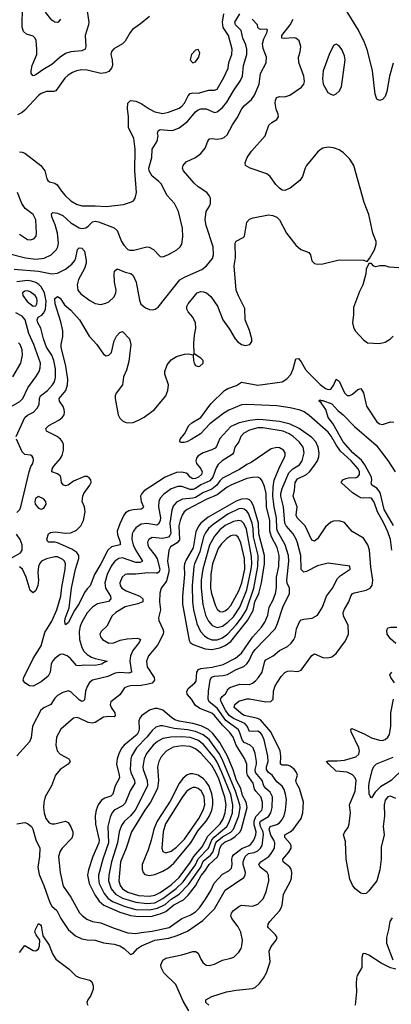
# Model space of a CAD drawing. Header units: inches. Extents: x 1649636 to 1815363, y 506543 to 641975.
# Tile 322 of 656: x 1692412 to 1695156, y 629338 to 636607. Entities that reach past the tile are written whole.
import ezdxf

# ---------------------------------------------------------------- set-up
doc = ezdxf.new("R2010")
doc.units = ezdxf.units.IN
doc.header["$MEASUREMENT"] = 0
doc.layers.add('B6692', color=7, linetype='Continuous')
doc.layers.add('B6693', color=7, linetype='Continuous')

msp = doc.modelspace()

# ---------------------------------------------------------------- linework, layer by layer
at = {"layer": 'B6692', "color": 5}
for points, elevation in [([(1692700.8, 630000), (1692716.1, 629970), (1692770.1, 629890.1), (1692822.7, 629842.7), (1692870, 629820.7), (1692910, 629813.2), (1692970, 629810.2), (1693031.7, 629791.7), (1693110, 629781), (1693150.4, 629770), (1693182.4, 629750), (1693230, 629704.9), (1693250, 629713), (1693282.4, 629750), (1693311.6, 629770), (1693409.7, 629810), (1693514, 629826), (1693574.6, 629845.4), (1693650, 629877.9), (1693763.3, 629956.7), (1693807.5, 630000)], 560), ([(1692866, 630000), (1692872.6, 629992.6), (1692907, 629967), (1692950.1, 629950.1), (1693010, 629939.7), (1693101.8, 629901.8), (1693210, 629866.3), (1693270, 629861.2), (1693310, 629867.3), (1693390, 629877.2), (1693514.5, 629905.5), (1693609.1, 629970), (1693670, 629995), (1693677.8, 630000)], 580), ([(1693208.2, 630000), (1693230, 629993.3), (1693290, 629985.5), (1693390, 629989.5), (1693429, 630000)], 620), ([(1693659.8, 629290), (1693619.9, 629359.9), (1693564.1, 629484.1), (1693476.5, 629570), (1693456.1, 629610), (1693453.5, 629630), (1693470, 629664.4), (1693490, 629678.3), (1693610, 629702.2), (1693690, 629727.6), (1693710, 629727), (1693730, 629716.3), (1693748.9, 629670), (1693765.1, 629645.1), (1693790, 629626.5), (1693810, 629623.6), (1693850, 629633.1), (1693910, 629664), (1693970, 629677), (1693993.4, 629686.6), (1694030, 629723), (1694046.6, 629750), (1694053.3, 629770), (1694056.1, 629810), (1694045.6, 629870), (1694024.5, 629910), (1693978.2, 629970), (1693971.6, 629990), (1693973.5, 630000)], 540), ([(1693809.6, 629330), (1693785.6, 629350), (1693786.6, 629370), (1693830, 629395.8), (1693939, 629430), (1694010, 629442.4), (1694130, 629453.6), (1694150, 629461.3), (1694182.3, 629490), (1694212.1, 629530), (1694234.8, 629570), (1694262, 629650), (1694253.5, 629730), (1694270, 629765.5), (1694307, 629810), (1694312.3, 629830), (1694300.7, 629850), (1694250, 629902.9), (1694245.4, 629910), (1694246.9, 629930), (1694259.7, 629950), (1694305.1, 630000)], 520), ([(1692410, 629721), (1692450, 629770.8), (1692510, 629734.4), (1692530, 629732.7), (1692550, 629748), (1692556.9, 629770), (1692559.5, 629810), (1692532.3, 629850), (1692524.2, 629870), (1692528, 629890), (1692550, 629934.8), (1692564.5, 629924.5), (1692570, 629918), (1692582, 629842), (1692630, 629773.7), (1692653, 629710), (1692677.7, 629670), (1692776.9, 629596.9), (1692826.6, 629546.6), (1692850, 629536), (1692930, 629516.4), (1692944.2, 629504.2), (1692955.1, 629475.1), (1692955.2, 629450), (1692937.5, 629402.5), (1692915.5, 629370), (1692908, 629350), (1692910, 629342), (1692914.8, 629330)], 540), ([(1695163.5, 629976.5), (1695144.8, 629950), (1695136.4, 629890), (1695120.5, 629830), (1695121.4, 629790), (1695166.4, 629666.4)], 520), ([(1695190, 629597.2), (1695150, 629606), (1695081.5, 629641.5), (1694990, 629700.9), (1694968.8, 629711.2), (1694950, 629713.3), (1694946.7, 629710), (1694938, 629682), (1694937.6, 629610), (1694904.2, 629550), (1694898.8, 629530), (1694895.8, 629490), (1694900.2, 629430), (1694890.4, 629330)], 520)]:
    msp.add_lwpolyline(points, dxfattribs=dict(at, elevation=elevation))
at = {"layer": 'B6693', "color": 5}
for points, elevation in [([(1692910.2, 636670.2), (1692922.4, 636590), (1692920.4, 636570), (1692894.6, 636490), (1692899.2, 636410), (1692895.2, 636390), (1692870, 636376.5), (1692789.4, 636370.6), (1692750, 636357.2), (1692710, 636329.8), (1692650, 636276.5), (1692582.6, 636237.4), (1692530, 636200.4), (1692510, 636193.3), (1692496.9, 636210), (1692496.5, 636230), (1692504.5, 636270), (1692537.6, 636350), (1692539.1, 636390), (1692532.5, 636452.5), (1692525.4, 636470), (1692510, 636484.4), (1692460.9, 636500.9), (1692440.7, 636520.7), (1692430.8, 636550.8), (1692432.5, 636710)], 560), ([(1692330, 634880.2), (1692455.5, 634850), (1692530, 634839.6), (1692593.1, 634846.9), (1692645.1, 634870), (1692684.2, 634910), (1692693.5, 634930), (1692699.2, 634960.8), (1692691.2, 635031.2), (1692672.9, 635092.9), (1692648.6, 635151.4), (1692645.6, 635174.4), (1692657.5, 635182.5), (1692690, 635178.6), (1692730, 635161.9), (1692790, 635107.1), (1692850, 635069.5), (1692870, 635065.1), (1692899.6, 635070), (1692918.1, 635081.9), (1692950, 635114.5), (1692970, 635118.7), (1692993.8, 635113.8), (1693110, 635070.3), (1693130.9, 635050.9), (1693164.2, 634970), (1693181.7, 634941.7), (1693210, 634911.3), (1693225.4, 634905.4), (1693254.9, 634905.1), (1693350, 634930.3), (1693367.8, 634927.8), (1693400.5, 634910), (1693450, 634858.8), (1693470, 634857.3), (1693510, 634872.7), (1693571.1, 634908.9), (1693596, 634930), (1693609.6, 634950.4), (1693616.9, 635003.1), (1693613.1, 635066.9), (1693584.7, 635190), (1693555.1, 635250), (1693499.8, 635310), (1693455.4, 635395.4), (1693436.1, 635416.1), (1693390, 635451.6), (1693367, 635490), (1693366.1, 635510), (1693388.6, 635590), (1693389.1, 635650), (1693427.9, 635710), (1693434.6, 635750), (1693429.8, 635770), (1693433.6, 635786.4), (1693450, 635796.9), (1693530, 635789.4), (1693548, 635792), (1693590.5, 635809.5), (1693650, 635855.8), (1693710, 635926.9), (1693730, 635941.1), (1693750, 635948.4), (1693790, 635949.2), (1693850, 635922), (1693870, 635925.6), (1693910, 635959.7), (1693942.2, 635997.8), (1693990, 636082.2), (1694042.9, 636157.1), (1694056.7, 636190), (1694065.6, 636270), (1694089.3, 636350), (1694088.7, 636390), (1694081.5, 636421.5), (1694058.5, 636470), (1694047.1, 636527.1), (1694005.9, 636570), (1694000.4, 636590), (1694037.6, 636650)], 560), ([(1692370, 634764.9), (1692550, 634751.6), (1692650, 634731.2), (1692690, 634735), (1692750, 634765.3), (1692797.5, 634802.5), (1692818.5, 634830), (1692827.4, 634850), (1692837.6, 634910), (1692850, 634922.4), (1692870, 634920.4), (1692890, 634898.8), (1692903.2, 634830), (1692902.4, 634810), (1692890.7, 634770), (1692845.1, 634690), (1692836, 634650), (1692841.8, 634610), (1692863.1, 634583.1), (1692930, 634533.4), (1692970, 634512), (1693010, 634505.3), (1693046.7, 634513.3), (1693070, 634524.4), (1693110, 634561.3), (1693122.7, 634590), (1693123.9, 634610), (1693110.6, 634670), (1693109, 634731), (1693111.5, 634750), (1693131.8, 634768.2), (1693190, 634741.8), (1693232.7, 634732.7), (1693250, 634719.5), (1693271.1, 634670), (1693296.5, 634536.5), (1693307.4, 634507.4), (1693339.6, 634479.6), (1693370, 634467.2), (1693390, 634465.7), (1693411, 634469), (1693435.2, 634484.8), (1693594.7, 634685.3), (1693630, 634707.3), (1693757.4, 634762.6), (1693792.4, 634790), (1693836.2, 634843.8), (1693843.1, 634870), (1693841.6, 634930), (1693788.3, 635088.3), (1693782.6, 635130), (1693788.4, 635190), (1693814, 635230), (1693821.6, 635250), (1693819.7, 635290), (1693811.2, 635310), (1693793.3, 635330), (1693730, 635372.8), (1693699.5, 635399.5), (1693621.3, 635490), (1693615.1, 635510), (1693619.6, 635530), (1693641.6, 635558.4), (1693709.5, 635590), (1693750, 635618.4), (1693781.8, 635658.2), (1693802.3, 635710), (1693813.5, 635726.5), (1693829.8, 635730.2), (1693870, 635726.1), (1693902.7, 635730), (1693922.4, 635737.6), (1693943.9, 635756.1), (1693982.2, 635830), (1694018.2, 635881.8), (1694052.5, 635950), (1694068.8, 635971.2), (1694122.6, 636017.4), (1694144.7, 636050), (1694180.8, 636130), (1694189.9, 636210.1), (1694231.8, 636288.2), (1694233.8, 636330), (1694210, 636393.3), (1694204.5, 636430), (1694214.4, 636465.6), (1694236.8, 636510), (1694242, 636530), (1694236.6, 636536.6), (1694190, 636533.8), (1694179.4, 636539.4), (1694169.3, 636549.3), (1694167.1, 636570), (1694128.4, 636610)], 540), ([(1693370, 636631.3), (1693304.5, 636575.5), (1693244.3, 636535.7), (1693226.4, 636513.6), (1693190, 636449.6), (1693170, 636429.6), (1693108, 636392), (1693090, 636372.3), (1693085.7, 636350), (1693095.6, 636310), (1693096.5, 636270), (1693090.2, 636249.8), (1693070, 636225.4), (1693045.2, 636214.8), (1693010, 636210.6), (1692910, 636233.6), (1692870, 636237), (1692830.1, 636229.9), (1692801.6, 636218.4), (1692770, 636197.7), (1692745.7, 636174.3), (1692678.1, 636081.9), (1692663.2, 636076.8), (1692610, 636077.2), (1692570, 636062.5), (1692550, 636047.4), (1692450, 635938.5), (1692430, 635922.2), (1692394.3, 635905.7)], 580), ([(1692410, 635630.4), (1692430, 635628.9), (1692450, 635620.9), (1692567.2, 635530), (1692597.3, 635490), (1692611.8, 635431.8), (1692620.5, 635420.5), (1692630.8, 635410), (1692670, 635399), (1692688.3, 635388.3), (1692720, 635340), (1692746.3, 635310), (1692789.1, 635269.1), (1692830, 635245.2), (1692870, 635233.7), (1692970, 635233.6), (1693050, 635226.9), (1693177.5, 635242.5), (1693238.4, 635261.6), (1693251.6, 635270), (1693265.1, 635290), (1693274.2, 635330), (1693261.4, 635490), (1693265.6, 635650), (1693254.1, 635730), (1693215, 635810), (1693216.2, 635890), (1693207.4, 635952.6), (1693210, 635991), (1693229.7, 636010.3), (1693270, 636006), (1693310, 635987.9), (1693367.9, 635947.9), (1693410, 635926), (1693470, 635914), (1693510, 635923.2), (1693590, 635954), (1693610, 635967.7), (1693628.3, 635991.7), (1693654.8, 636045.2), (1693670, 636063), (1693690, 636067.3), (1693730, 636064.8), (1693807.8, 636087.8), (1693850, 636086.7), (1693870, 636093.6), (1693920.1, 636179.9), (1693951.6, 636248.4), (1693956.9, 636290), (1693978.1, 636350), (1693980.4, 636390), (1693954.9, 636490), (1693914.2, 636550), (1693909.9, 636590), (1693919.5, 636650)], 580), ([(1692712.2, 636610), (1692696.3, 636590), (1692690, 636586), (1692670, 636589.6), (1692650, 636604.7), (1692603, 636663)], 540), ([(1694305.1, 630000), (1694330, 630027.4), (1694343.1, 630050), (1694349.8, 630070), (1694360.7, 630150), (1694412.9, 630247.1), (1694419.8, 630270), (1694421.5, 630310), (1694415.8, 630335.8), (1694407.1, 630350), (1694356.4, 630390), (1694356.1, 630410), (1694400.2, 630459.8), (1694417, 630490), (1694416.2, 630510), (1694406.9, 630526.9), (1694369.9, 630570), (1694369.8, 630590), (1694410, 630610.1), (1694432.6, 630627.4), (1694491.2, 630710), (1694501.9, 630750), (1694507.1, 630830), (1694478.7, 630930), (1694455.5, 630970), (1694450.7, 630989.3), (1694462.2, 631030), (1694457.2, 631050), (1694442.3, 631070), (1694410, 631095.9), (1694390, 631101.9), (1694350, 631101.9), (1694337.2, 631110), (1694340.6, 631170), (1694336, 631210), (1694265.3, 631350), (1694190, 631438.4), (1694170, 631448.4), (1694070.6, 631470.6), (1694057.8, 631477.8), (1693996.2, 631530), (1693999.8, 631550), (1694030, 631576.8), (1694090, 631591.9), (1694110, 631593.3), (1694228.7, 631571.3), (1694267.3, 631572.7), (1694282.7, 631590), (1694285.1, 631650), (1694299.2, 631690), (1694342, 631758), (1694370, 631787.8), (1694390, 631797.2), (1694410, 631800.2), (1694465.7, 631794.3), (1694490, 631803.7), (1694570, 631913.4), (1694590, 631924.2), (1694650, 631898.3), (1694684.2, 631895.8), (1694715.8, 631904.2), (1694750, 631927), (1694818.2, 632021.8), (1694839.8, 632070), (1694836.5, 632136.5), (1694804.1, 632204.1), (1694801.5, 632230), (1694810, 632256), (1694843.5, 632310), (1694856.2, 632350), (1694870.4, 632369.5), (1694883.7, 632376.3), (1694970, 632395.9), (1694999.7, 632410), (1695015.1, 632430), (1695020.6, 632470), (1695004.6, 632564.6), (1694994.5, 632690), (1694983.4, 632730), (1694950, 632778.3), (1694867.9, 632827.9), (1694810, 632893.7), (1694770, 632907.1), (1694730, 632904.7), (1694710, 632897.2), (1694670, 632862.6), (1694610, 632774.7), (1694590, 632756.9), (1694570, 632765.1), (1694520.5, 632870), (1694460.2, 632930), (1694453.2, 632950), (1694460.7, 633010), (1694431.2, 633090), (1694442.2, 633130), (1694446.4, 633190), (1694463.7, 633216.3), (1694529.1, 633250), (1694551.3, 633268.7), (1694585.2, 633310), (1694610.4, 633350), (1694619.9, 633380.1), (1694622.8, 633410), (1694617, 633450), (1694599.9, 633490), (1694570, 633521.3), (1694474.5, 633590), (1694410, 633619.9), (1694330, 633639.5), (1694210, 633653.2), (1694170, 633654.4), (1694112.1, 633647.9), (1694033.2, 633630), (1693970, 633602.6), (1693890, 633516.1), (1693865.1, 633454.9), (1693855.9, 633444.1), (1693830, 633430.4), (1693765.5, 633410), (1693730, 633386.6), (1693717.8, 633370), (1693713.1, 633350), (1693717.1, 633330), (1693748.7, 633290), (1693758.4, 633270), (1693754.6, 633250), (1693733, 633230), (1693710, 633220.1), (1693690, 633218.3), (1693670, 633228.3), (1693652.5, 633252.5), (1693640.1, 633260.1), (1693610, 633265.4), (1693570, 633263.9), (1693485.9, 633230), (1693330, 633129.8), (1693312.8, 633110), (1693304.2, 633090), (1693309.6, 633049.6), (1693325.5, 633010), (1693320.3, 632999.7), (1693307.6, 632992.4), (1693250, 632988.9), (1693218.4, 632981.6), (1693193.7, 632966.3), (1693179.8, 632950), (1693150, 632886), (1693131.6, 632830), (1693133.4, 632806.6), (1693153.5, 632750), (1693152.7, 632730), (1693090, 632716.1), (1693062.4, 632690), (1693011, 632589), (1692963.3, 632510), (1692933, 632427), (1692910, 632406), (1692890, 632378.8), (1692850, 632295.8), (1692815.6, 632244.4), (1692770, 632155.1), (1692750, 632138), (1692744.5, 632164.5), (1692747.2, 632187.2), (1692776.2, 632263.8), (1692794.2, 632410), (1692823.5, 632550), (1692849.5, 632630), (1692848.4, 632650), (1692832.8, 632672.8), (1692797.1, 632697.1), (1692690, 632745.3), (1692670, 632749.9), (1692624, 632750), (1692616.6, 632756.6), (1692612.1, 632772.1), (1692624.5, 632810), (1692638.3, 632821.7), (1692673, 632827), (1692750, 632815.1), (1692790, 632817.5), (1692830, 632837.1), (1692864.2, 632870), (1692883.2, 632910), (1692894.2, 632974.2), (1692890.8, 633010), (1692873.3, 633050), (1692877.6, 633090), (1692885.1, 633110), (1692929.8, 633170), (1692938.4, 633190), (1692936.2, 633210), (1692924.4, 633224.4), (1692910, 633233.9), (1692890, 633234.9), (1692810, 633201.1), (1692770, 633169.7), (1692750, 633164.7), (1692732.9, 633172.9), (1692721.6, 633190), (1692716.3, 633230), (1692710, 633239.5), (1692690, 633254.3), (1692649.5, 633270), (1692651.5, 633290), (1692663.5, 633310), (1692710, 633365.3), (1692724.7, 633390), (1692734.9, 633430), (1692734, 633470), (1692728.4, 633490), (1692714.2, 633510), (1692687.6, 633530), (1692608.5, 633568.5), (1692604.8, 633590), (1692627.1, 633610), (1692701, 633650), (1692726, 633670), (1692740.4, 633690), (1692743.5, 633710), (1692739.8, 633730), (1692732.7, 633750), (1692704.7, 633790), (1692702.7, 633810), (1692752.4, 633870), (1692764.9, 633910), (1692768, 633950), (1692752.5, 634050), (1692718, 634190), (1692717.9, 634210), (1692731.2, 634268.8), (1692729.9, 634310.1), (1692716.6, 634376.6), (1692673.5, 634510), (1692672.3, 634547.8), (1692690, 634564.2), (1692710, 634550.3), (1692743, 634503), (1692790, 634462.2), (1692852.2, 634390), (1692923.9, 634270), (1692982, 634210), (1693030, 634136.5), (1693050, 634126.5), (1693069.8, 634130.2), (1693088.5, 634150), (1693110, 634234.9), (1693127.8, 634270), (1693150, 634297.6), (1693170, 634306), (1693221.7, 634250), (1693232.7, 634210), (1693216.6, 634083.4), (1693199.7, 634020.3), (1693178, 633970), (1693170.3, 633910), (1693124.2, 633850), (1693116.5, 633830), (1693116.5, 633810), (1693138.5, 633690), (1693150, 633664.4), (1693170, 633644.9), (1693190, 633635.3), (1693210, 633630.3), (1693250, 633633.4), (1693290, 633649.2), (1693330, 633673.6), (1693407.3, 633730), (1693490.5, 633829.5), (1693506.2, 633870), (1693509.8, 633910), (1693483.5, 633990), (1693483.5, 634010), (1693500.5, 634059.5), (1693530, 634096.5), (1693570, 634120.3), (1693630, 634138.7), (1693660.7, 634140.7), (1693690, 634132), (1693698, 634138), (1693692, 634128), (1693695.5, 634090), (1693699.3, 634070), (1693710, 634054), (1693730, 634047.2), (1693742, 634050), (1693767, 634070), (1693767, 634090), (1693750, 634107), (1693700.2, 634140.2), (1693697.5, 634217.5), (1693701.7, 634278.3), (1693711.5, 634330), (1693710.8, 634370), (1693690.9, 634410), (1693656.8, 634450), (1693646.2, 634470), (1693646, 634490), (1693656.4, 634510), (1693723.5, 634590), (1693750, 634600.2), (1693770, 634598.6), (1693790.4, 634590), (1693822.2, 634562.2), (1693872.6, 634492.6), (1693911.5, 634390), (1693962.4, 634322.4), (1694002.6, 634250), (1694020.3, 634230), (1694050, 634208.3), (1694077.8, 634202.2), (1694110.6, 634209.4), (1694125.7, 634230), (1694126.6, 634250), (1694110, 634312.3), (1694077.8, 634390), (1694074.8, 634474.8), (1694027.1, 634567.1), (1694011.6, 634610), (1693995.4, 634790), (1694006.4, 634850), (1694002.6, 634957.4), (1694010, 634972.4), (1694061.1, 634998.9), (1694070.9, 635009.1), (1694088.1, 635111.9), (1694110, 635134.8), (1694134.8, 635145.2), (1694250, 635166), (1694282, 635162), (1694310, 635148), (1694330.2, 635130.2), (1694382.6, 635030), (1694450, 634941.6), (1694487.7, 634910), (1694547.2, 634887.2), (1694558.4, 634870), (1694570, 634827.3), (1694587.9, 634807.9), (1694610, 634802.4), (1694650, 634804.4), (1694770, 634833), (1694951, 634831), (1694978, 634822), (1694996.4, 634843.6), (1695032.9, 634907.1), (1695045.2, 634950), (1695045.2, 634970), (1695020.9, 635030), (1694989.7, 635170), (1694956.8, 635256.8), (1694878.3, 635530), (1694850, 635578), (1694804.1, 635624.1), (1694770, 635647.2), (1694730, 635660.2), (1694690, 635665.7), (1694650, 635658), (1694630, 635646.4), (1694610, 635629.7), (1694530.3, 635530), (1694519.6, 635510), (1694501.1, 635450), (1694481, 635419), (1694410, 635363.6), (1694370, 635347), (1694350, 635349.4), (1694330, 635362.7), (1694304.5, 635390), (1694261.6, 635450), (1694238, 635470), (1694114.5, 635510), (1694079.6, 635530), (1694076.3, 635550), (1694092.4, 635590), (1694124.4, 635635.6), (1694225.4, 635750), (1694252.3, 635827.7), (1694273.2, 635846.8), (1694310.8, 635869.2), (1694318.5, 635881.5), (1694322.4, 635890), (1694319.7, 635910), (1694306.8, 635946.8), (1694299, 635990), (1694300.3, 636010), (1694308.5, 636031.5), (1694330, 636039.7), (1694370, 636037.5), (1694407.6, 636050), (1694492.3, 636110), (1694509.6, 636130), (1694516.2, 636150), (1694509.7, 636190), (1694472.1, 636292.1), (1694471.4, 636330), (1694484, 636370), (1694489, 636410), (1694475.3, 636450), (1694451.2, 636470), (1694433.3, 636473.3), (1694367.3, 636467.3), (1694347.6, 636470), (1694347.6, 636490), (1694409.4, 636570), (1694430.9, 636610)], 520), ([(1695170, 636286.3), (1695141.7, 636190), (1695123.6, 636076.4), (1695110, 636041.2), (1695090, 636017.2), (1695070, 636009.3), (1695050, 636021.2), (1695037.8, 636057.8), (1695016.7, 636230), (1694980.1, 636380.1), (1694959, 636439), (1694912.9, 636530), (1694830, 636666)], 480), ([(1692410, 635022.6), (1692470, 634983.2), (1692490, 634981.2), (1692516.9, 634990), (1692532.1, 635007.9), (1692536.8, 635030), (1692529.8, 635130), (1692510, 635168.3), (1692452.5, 635212.5), (1692427, 635250), (1692394.4, 635330)], 580), ([(1695248.4, 634771.6), (1695139.5, 634779.5), (1695110, 634789.2), (1695071.1, 634788.9), (1695042, 634782), (1695027.3, 634787.3), (1695010, 634806), (1694990, 634806), (1694970, 634766), (1694967.3, 634730), (1694945.5, 634650), (1694920.7, 634599.3), (1694877.1, 634482.9), (1694877.2, 634430), (1694870.2, 634370), (1694876, 634336), (1694890, 634308.8), (1694950, 634243.1), (1694981.4, 634221.4), (1695070, 634216.9), (1695110, 634226), (1695149.7, 634250), (1695169.9, 634270.1)], 520), ([(1692385, 633530), (1692449.9, 633670.1), (1692470, 633687.3), (1692513, 633710), (1692541.2, 633738.8), (1692554.5, 633765.5), (1692557.6, 633810), (1692566.5, 633830), (1692616.5, 633870), (1692653.6, 633910), (1692667.8, 633932.2), (1692675.6, 633964.4), (1692675.6, 634030), (1692664.5, 634090), (1692648.6, 634130), (1692609.9, 634190), (1692587.9, 634250), (1692568.5, 634330), (1692546.1, 634370), (1692540.4, 634390), (1692548.7, 634410), (1692574, 634426), (1692590, 634442.5), (1692601.1, 634470), (1692607.4, 634530), (1692594.3, 634590), (1692570, 634634.5), (1692553.1, 634653.1), (1692530, 634667.2), (1692497.6, 634677.6), (1692470, 634680.4), (1692390, 634671.3)], 540), ([(1692349.8, 633750), (1692412.8, 633787.2), (1692434.4, 633810), (1692471.3, 633890), (1692530.8, 633969.2), (1692554.9, 634010), (1692563.5, 634036.5), (1692565.7, 634070), (1692515.7, 634210), (1692477.9, 634290), (1692451.5, 634391.5), (1692430, 634419.1), (1692383.8, 634443.8)], 560), ([(1692360.7, 633970), (1692420.2, 634070), (1692432.2, 634130), (1692430.4, 634170), (1692414, 634210), (1692401.9, 634221.9)], 580), ([(1695161, 632690), (1695149.5, 632770), (1695130, 632826), (1695101.2, 632890), (1695053.8, 632973.8), (1695030, 633044.4), (1695020.4, 633060.4), (1695010, 633074.1), (1694997.7, 633077.7), (1694950, 633074.2), (1694930, 633077.5), (1694910, 633088.3), (1694870, 633114.4), (1694786.8, 633190), (1694798.2, 633210), (1694819.7, 633220.3), (1694850, 633226.3), (1694890, 633225), (1694910, 633233), (1694920.8, 633250), (1694920.4, 633270), (1694912.4, 633290), (1694860.4, 633350), (1694782.2, 633422.2), (1694750, 633467.2), (1694712.4, 633532.4), (1694690, 633560.5), (1694550, 633683.6), (1694511.9, 633711.9), (1694483.6, 633723.6), (1694410, 633742.4), (1694310, 633755.5), (1694090, 633766.8), (1694050, 633763.4), (1693956.9, 633723.1), (1693918.9, 633701.1), (1693816.5, 633623.5), (1693747.5, 633550), (1693684, 633510), (1693644.9, 633490), (1693625.3, 633485.3), (1693605.1, 633485.1), (1693594, 633490), (1693594, 633494), (1693596, 633510), (1693629.5, 633550.5), (1693662, 633610), (1693683.7, 633630), (1693750, 633670.4), (1693823.5, 633770), (1693923.7, 633870), (1693950, 633884.5), (1694012.7, 633907.3), (1694050, 633930.2), (1694170, 633909.7), (1694350, 633932.7), (1694385.3, 633954.7), (1694413.3, 633986.7), (1694432.2, 634030), (1694450, 634104), (1694470, 634104.6), (1694490, 634081.2), (1694523.5, 634023.5), (1694541.3, 634001.3), (1694630, 633914.7), (1694670, 633883.1), (1694690, 633875.7), (1694710, 633880.2), (1694732.2, 633910), (1694750, 633952.8), (1694770, 633937.6), (1694810, 633851.5), (1694830, 633832.2), (1694850, 633831.8), (1694870, 633842.2), (1694910, 633877.5), (1694930, 633884.6), (1694950, 633852.7), (1694973.7, 633753.7), (1695050, 633638.9), (1695070, 633622.4), (1695090, 633618.8), (1695150, 633636.8), (1695174.4, 633634.4)], 480), ([(1695172.7, 632872.7), (1695103.6, 632990), (1695075.1, 633115.1), (1695050, 633149.4), (1695011.3, 633171.3), (1695006.7, 633186.7), (1695011.8, 633208.2), (1695010.3, 633230), (1694960.9, 633320.9), (1694935, 633355), (1694871.2, 633410), (1694801.7, 633490), (1694724.7, 633624.7), (1694689.7, 633670), (1694671.5, 633730), (1694639.1, 633779.1), (1694622.7, 633790), (1694623.7, 633796.3), (1694630, 633801), (1694635.2, 633795.2), (1694650, 633795.5), (1694715.8, 633770), (1694760.6, 633720.6), (1694800.8, 633690), (1694883.2, 633603.2), (1695045.2, 633465.2), (1695130, 633353.2), (1695185.1, 633270)], 460), ([(1693973.5, 630000), (1693975.4, 630010), (1693990, 630031.1), (1694030, 630060.2), (1694050, 630069.2), (1694130, 630063), (1694170, 630077.2), (1694210, 630116.9), (1694232.3, 630167.7), (1694250.5, 630250), (1694248.5, 630290), (1694238.3, 630310), (1694187.7, 630350), (1694178.7, 630370), (1694192.9, 630390), (1694250.8, 630429.2), (1694270, 630450.9), (1694292.5, 630490), (1694295.4, 630530), (1694289.4, 630550), (1694266.6, 630586.6), (1694255, 630630), (1694262.4, 630650), (1694310, 630664.6), (1694330, 630676.3), (1694345.6, 630694.3), (1694364.6, 630730), (1694375.8, 630770), (1694379.8, 630820.2), (1694381.2, 630850), (1694376, 630890), (1694364.5, 630924.5), (1694349.2, 630949.2), (1694310, 630980.2), (1694276.7, 631030), (1694248.7, 631050), (1694233.8, 631070), (1694234.6, 631090), (1694247.6, 631130), (1694245.4, 631170), (1694218.4, 631290), (1694199.6, 631330), (1694190, 631341.5), (1694170, 631353.3), (1694110, 631351.2), (1694090.7, 631390.7), (1694074.9, 631410), (1693990, 631447.3), (1693957.7, 631470), (1693930.7, 631510), (1693899.7, 631570), (1693895.6, 631590), (1693906.9, 631610), (1693931.4, 631630), (1693952.4, 631667.6), (1693963.6, 631676.4), (1694038.6, 631701.4), (1694110, 631698), (1694132.2, 631707.8), (1694154, 631726), (1694175.7, 631750), (1694201.4, 631790), (1694222, 631870), (1694230, 631881.2), (1694284.2, 631910), (1694330, 631950.2), (1694390, 631979.7), (1694417.1, 632002.9), (1694437.1, 632030), (1694445.7, 632050), (1694455.6, 632110), (1694477.9, 632162.1), (1694490, 632175.3), (1694510, 632182), (1694572.7, 632187.3), (1694610, 632211.7), (1694648.1, 632270), (1694678.4, 632350), (1694722.7, 632410), (1694759.8, 632480.2), (1694778, 632502), (1694852, 632550), (1694850, 632572.3), (1694690, 632593.3), (1694610, 632575.8), (1694530, 632532.9), (1694510, 632528.2), (1694490, 632547.6), (1694486.9, 632650), (1694464, 632744), (1694452.8, 632772.8), (1694430.5, 632810), (1694379.4, 632870), (1694370, 632888.7), (1694360.8, 633010), (1694339.2, 633090), (1694339.9, 633110), (1694350, 633145.5), (1694399.5, 633260.5), (1694427.9, 633292.1), (1694478.5, 633321.5), (1694498, 633350), (1694512.5, 633410), (1694506.1, 633450), (1694474.5, 633490), (1694432.5, 633530), (1694402, 633550), (1694356.8, 633570), (1694206.3, 633593.7), (1694170, 633592.6), (1694110, 633576.6), (1694066.7, 633553.3), (1694046, 633530), (1694029.5, 633490.5), (1694000.8, 633450), (1693990.2, 633410), (1693982, 633398), (1693906.7, 633350), (1693877.5, 633322.5), (1693862.8, 633297.2), (1693837.6, 633230), (1693816.8, 633203.2), (1693750, 633172.8), (1693710, 633146.1), (1693690, 633138.5), (1693670, 633138.4), (1693610, 633159.6), (1693580.2, 633159.8), (1693530, 633142.8), (1693475.7, 633104.3), (1693450, 633074.2), (1693439.5, 633050), (1693437.4, 633010), (1693451.2, 632930), (1693450, 632909.6), (1693437.5, 632882.5), (1693423.7, 632876.3), (1693350, 632887.8), (1693310, 632882), (1693270, 632856.1), (1693251, 632830), (1693243, 632810), (1693239.8, 632770), (1693249.2, 632730), (1693269, 632689.1), (1693319.3, 632610), (1693301.7, 632598.3), (1693270, 632598.9), (1693170, 632633.7), (1693143.1, 632630), (1693115.3, 632610), (1693088.4, 632571.6), (1693058.5, 632510), (1693039.6, 632450), (1693046.2, 632410), (1693082.8, 632350), (1693085.6, 632330), (1693067.3, 632312.7), (1692986.9, 632293.1), (1692949.2, 632270.8), (1692910, 632228.6), (1692870, 632159.2), (1692858.2, 632130), (1692850.1, 632090), (1692852.3, 632030), (1692870, 631972.8), (1692885.9, 631945.9), (1692910, 631920.8), (1692941.5, 631901.5), (1692970, 631890.7), (1693058, 631870), (1693030, 631859.7), (1693017.1, 631850), (1692990, 631842.9), (1692970, 631839.6), (1692890, 631842.1), (1692850, 631836.2), (1692830, 631839.8), (1692787.2, 631890), (1692762.3, 631910), (1692730, 631922.4), (1692710, 631919.5), (1692670, 631891.3), (1692653.4, 631870), (1692644.1, 631850), (1692637.2, 631790), (1692620.7, 631759.3), (1692570, 631718.8), (1692510, 631687.6), (1692484.5, 631690), (1692449.6, 631710), (1692436.9, 631730), (1692442, 631750), (1692511.6, 631890), (1692570, 631984), (1692597.3, 632082.7), (1692650, 632165.8), (1692686.2, 632250), (1692715.1, 632350), (1692723, 632417), (1692748.1, 632550), (1692749, 632590), (1692741.4, 632610), (1692730, 632622.7), (1692690, 632640.2), (1692670, 632640.5), (1692610, 632626.2), (1692571.7, 632608.3), (1692557.9, 632590), (1692550.5, 632569.5), (1692546.4, 632526.4), (1692550.7, 632469.3), (1692544.6, 632430), (1692530, 632391.6), (1692510, 632375.1), (1692490, 632391.8), (1692459.9, 632490), (1692431.2, 632551.2), (1692410, 632567.1)], 540), ([(1692390, 632968.2), (1692411.6, 632990), (1692420.7, 633010), (1692480.5, 633270), (1692492.9, 633307.1), (1692509.5, 633330), (1692514.1, 633354.1), (1692512.3, 633372.3), (1692504.8, 633384.8), (1692491.5, 633391.5), (1692450, 633398), (1692430, 633416.3), (1692388, 633510)], 540), ([(1693807.5, 630000), (1693850, 630041.6), (1693930, 630180.2), (1694067.2, 630272.8), (1694076.5, 630290), (1694080.2, 630310), (1694060.9, 630370), (1694062.5, 630390), (1694077.5, 630430), (1694101.4, 630450), (1694142.5, 630457.5), (1694170.2, 630469.8), (1694190.5, 630489.5), (1694201.9, 630510), (1694212.3, 630590), (1694209.2, 630610), (1694189.5, 630650), (1694185.9, 630674.1), (1694191.2, 630690), (1694250, 630723.3), (1694267.4, 630750), (1694277.4, 630790), (1694279.9, 630870), (1694262.7, 630902.7), (1694230.2, 630930.2), (1694214.8, 630950), (1694203, 630990), (1694152.7, 631050), (1694150.7, 631070), (1694160.5, 631110), (1694160.3, 631130), (1694151.9, 631190), (1694135.9, 631230), (1694114.5, 631250), (1694069.3, 631269.3), (1694054.3, 631290), (1694035.4, 631350), (1694025.3, 631365.3), (1693933.2, 631433.2), (1693870, 631522.9), (1693810.4, 631570), (1693804.5, 631590), (1693806.9, 631650), (1693817.9, 631730), (1693827.9, 631752.1), (1693850, 631760.3), (1693914.4, 631765.6), (1693947.1, 631772.9), (1694010, 631809.5), (1694067.8, 631832.2), (1694089.2, 631850.8), (1694105.3, 631874.7), (1694130.9, 631930), (1694150, 631957.4), (1694297.5, 632110), (1694316.3, 632150), (1694355.7, 632270), (1694404.8, 632370), (1694404.9, 632410), (1694387.9, 632447.9), (1694384.2, 632470), (1694400.3, 632610), (1694398, 632650), (1694372.8, 632730), (1694315.5, 632830), (1694310, 632847.4), (1694307.5, 632930), (1694290.6, 633010), (1694281.3, 633090), (1694282.9, 633157.1), (1694291.9, 633208.1), (1694331.9, 633308.1), (1694365.7, 633370), (1694371.5, 633390), (1694371.6, 633410), (1694359.7, 633430), (1694330, 633446.2), (1694310, 633449.7), (1694270, 633437.7), (1694121.7, 633338.3), (1694090, 633322.9), (1694034, 633286), (1693910, 633220.9), (1693890, 633201.7), (1693867.5, 633170), (1693830, 633141.9), (1693770, 633115.3), (1693710, 633080.1), (1693690, 633073.4), (1693613.9, 633066.1), (1693570, 633045.2), (1693544.7, 633015.3), (1693535.4, 632984.6), (1693521.7, 632890), (1693527, 632813), (1693521.1, 632798.9), (1693510, 632787.1), (1693470, 632776.1), (1693390, 632784.5), (1693364.2, 632770), (1693355.6, 632750), (1693356.8, 632730), (1693364.8, 632710), (1693412, 632652), (1693426.2, 632626.2), (1693446.2, 632550), (1693441.4, 632530), (1693430, 632520.7), (1693420.1, 632519.9), (1693356.9, 632523.1), (1693270, 632512.1), (1693206.5, 632513.5), (1693190, 632509.8), (1693167.8, 632490), (1693152, 632450), (1693154.2, 632430), (1693166.7, 632410), (1693198.9, 632390), (1693298, 632350), (1693322, 632330), (1693320.3, 632310), (1693285.1, 632294.9), (1693190, 632270.9), (1693122, 632230), (1693094.3, 632205.7), (1693054, 632130), (1693013.7, 632090), (1693003.1, 632070), (1693007.6, 632050), (1693023.7, 632030), (1693070, 632004.7), (1693107.1, 632007.1), (1693154.3, 632025.7), (1693204.3, 632035.7), (1693280, 632040), (1693296.7, 632036.7), (1693303.1, 632030), (1693293.4, 632010), (1693248.3, 631950), (1693230.6, 631910), (1693226.1, 631870), (1693237.6, 631790), (1693216.8, 631783.2), (1693150, 631786.8), (1693117.3, 631782.7), (1693061.8, 631758.2), (1692950, 631729.8), (1692927.7, 631712.3), (1692910, 631684.7), (1692898.5, 631650), (1692890, 631586.6), (1692882.3, 631577.7), (1692870, 631574), (1692850, 631584.9), (1692790, 631645.6), (1692770, 631652.1), (1692730, 631640.4), (1692690, 631617.2), (1692670, 631596.9), (1692641.3, 631550), (1692590, 631526.8), (1692568.2, 631510), (1692506.2, 631390), (1692495.2, 631304.8), (1692484.9, 631275.1), (1692390, 631172.3)], 560), ([(1693677.8, 630000), (1693710, 630020.6), (1693739, 630050), (1693785, 630115), (1693823.2, 630176.8), (1693847.8, 630232.2), (1693910, 630297.3), (1693957, 630323), (1693976.4, 630343.6), (1693981.4, 630370), (1693977.7, 630410), (1693982.4, 630430), (1693990, 630440.7), (1694052, 630488), (1694106.6, 630510), (1694119.8, 630520.2), (1694141.4, 630550), (1694156.3, 630590), (1694157.1, 630610), (1694143, 630663), (1694144, 630690), (1694156.4, 630723.6), (1694198.8, 630770), (1694205, 630790), (1694204.4, 630830), (1694191.5, 630870), (1694156.5, 630910), (1694147, 630927), (1694137.1, 630970), (1694093.2, 631030), (1694088.7, 631050), (1694089.4, 631109.4), (1694073, 631153), (1694010.2, 631250), (1693987.5, 631310), (1693964.6, 631344.6), (1693910, 631398.4), (1693850.3, 631470.3), (1693830, 631486.9), (1693741.9, 631521.9), (1693710, 631543.6), (1693680.5, 631590), (1693648, 631628), (1693646.3, 631646.3), (1693656.7, 631670), (1693706.3, 631710), (1693715.8, 631724.2), (1693720.6, 631790), (1693731.2, 631808.8), (1693750, 631816.2), (1693833.2, 631826.8), (1693914.8, 631845.2), (1694006, 631894), (1694048.8, 631931.2), (1694130, 632047.6), (1694196.9, 632123.1), (1694221.4, 632158.6), (1694245.4, 632210), (1694253.3, 632270), (1694280.3, 632319.7), (1694300.5, 632370), (1694307.5, 632412.5), (1694309, 632490), (1694324.6, 632570), (1694326.9, 632650), (1694312.2, 632710), (1694271.6, 632790), (1694259, 632830), (1694258.4, 632910), (1694235.3, 633010), (1694231, 633110), (1694220.2, 633160.2), (1694203.6, 633203.6), (1694190, 633219.8), (1694170, 633228.6), (1694130, 633228.1), (1694090, 633219.9), (1693970, 633169.6), (1693944.6, 633155.4), (1693870, 633098.1), (1693790, 633064.2), (1693649, 632991), (1693627.1, 632972.9), (1693610.6, 632949.4), (1693595.8, 632910), (1693588.1, 632870), (1693592.1, 632767.9), (1693575.7, 632744.3), (1693526.1, 632713.9), (1693512.8, 632690), (1693502.6, 632610), (1693513.5, 632550), (1693513, 632530), (1693495.3, 632464.7), (1693489.2, 632450.8), (1693455.9, 632410), (1693447.1, 632372.9), (1693443.9, 632310), (1693451.5, 632250), (1693436.8, 632190), (1693438.3, 632170), (1693468.4, 632108.4), (1693473, 632090), (1693470.5, 632070), (1693429.5, 631990), (1693363.2, 631910), (1693348.6, 631870), (1693352.8, 631830), (1693406, 631750), (1693407, 631730), (1693400.3, 631719.7), (1693390.7, 631709.3), (1693359.9, 631700.1), (1693310, 631692), (1693230, 631688.2), (1693210, 631684.7), (1693186.7, 631673.3), (1693150, 631622.2), (1693084.7, 631570), (1693079.7, 631550), (1693087.2, 631530), (1693114, 631490), (1693117.8, 631470), (1693110, 631460.9), (1693070, 631463.6), (1693030, 631457.2), (1692970, 631417.4), (1692950, 631412.2), (1692917.7, 631417.7), (1692850, 631449.8), (1692830, 631454.2), (1692810, 631449.7), (1692714.9, 631370), (1692683.6, 631310), (1692678.9, 631250), (1692689.1, 631210), (1692710, 631183.9), (1692774.3, 631150), (1692785.3, 631130), (1692768.5, 631110), (1692710.3, 631070), (1692676, 631030), (1692645.5, 630950), (1692600.9, 630870), (1692590, 630828.7), (1692587.3, 630790), (1692592.8, 630750), (1692605.9, 630710), (1692630, 630676.2), (1692650, 630669.4), (1692670, 630670.2), (1692750.9, 630690.9), (1692770, 630679.6), (1692790, 630648), (1692803.1, 630610), (1692804.3, 630590), (1692796.6, 630563.4), (1692724.6, 630490), (1692711.2, 630468.8), (1692698.7, 630430), (1692710.1, 630310), (1692731.6, 630210), (1692788.8, 630128.8), (1692853.6, 630013.6), (1692866, 630000)], 580), ([(1692349.3, 632630.7), (1692416.7, 632670), (1692428.7, 632690), (1692429.1, 632730), (1692414.6, 632770), (1692388.6, 632808.6)], 540), ([(1695190, 632000.2), (1695150, 632035), (1695125.3, 632070), (1695122.4, 632097.6), (1695130, 632117.8), (1695150, 632122.2), (1695197.5, 632122.5)], 480), ([(1695180.8, 631710), (1695153.1, 631750), (1695145.7, 631770), (1695160.5, 631790)], 480), ([(1695190, 630857.6), (1695150, 630875.1), (1695130, 630869.6), (1695110, 630843.7), (1695104.1, 630810), (1695105.6, 630730), (1695096.5, 630650), (1695104.3, 630590), (1695081.7, 630498.3), (1695080.3, 630410), (1695070.7, 630329.3), (1695048.8, 630250), (1694990, 630174.7), (1694970, 630156.2), (1694950, 630152.3), (1694930, 630157.2), (1694890, 630189.5), (1694870, 630217), (1694850, 630261.2), (1694822.6, 630410), (1694818.5, 630538.5), (1694804.2, 630590), (1694812.8, 630610), (1694837.2, 630642.8), (1694845.4, 630670), (1694854.9, 630750), (1694848, 630810), (1694888.7, 630910), (1694895.6, 630990), (1694888.3, 631010), (1694870, 631031.8), (1694830, 631051.1), (1694750, 631059.4), (1694694.5, 631110), (1694678.7, 631130), (1694690, 631136.2), (1694755.4, 631135.4), (1694810, 631141.1), (1694894.3, 631165.7), (1694916.5, 631183.5), (1694921.2, 631210), (1694916, 631230), (1694860.3, 631350), (1694857.2, 631370), (1694865.6, 631374.4), (1694955, 631335), (1695010, 631304.1), (1695070, 631286.5), (1695090, 631285.8), (1695110, 631291.8), (1695129.8, 631310.2), (1695141.7, 631330), (1695153.8, 631390), (1695151.6, 631490), (1695172.7, 631590)], 480), ([(1693429, 630000), (1693450, 630005.6), (1693490, 630023.1), (1693550, 630071.8), (1693621.3, 630110), (1693656.5, 630143.5), (1693710, 630213), (1693752.2, 630287.8), (1693779.3, 630320.7), (1693810, 630369.2), (1693872.5, 630427.5), (1693881.8, 630450), (1693889.7, 630490.3), (1693903.5, 630516.5), (1693930, 630537.7), (1693970, 630555.1), (1694003.4, 630576.6), (1694039.4, 630610), (1694050, 630633.8), (1694091, 630790), (1694085.4, 630830), (1694058.1, 630878.1), (1694043.8, 630930), (1694013.4, 630990), (1693988.6, 631068.6), (1693946.6, 631170), (1693889.1, 631270), (1693838.1, 631338.1), (1693806.9, 631366.9), (1693753.1, 631393.1), (1693690, 631411.4), (1693590, 631427.1), (1693558.5, 631438.5), (1693533.9, 631453.9), (1693470, 631509.9), (1693430, 631522.5), (1693410, 631521.3), (1693371.5, 631508.5), (1693311.5, 631468.5), (1693298, 631450), (1693291.4, 631430), (1693293.2, 631370), (1693289.3, 631350), (1693278.8, 631330), (1693183, 631250), (1693164.8, 631230), (1693145.3, 631194.7), (1693130.4, 631149.6), (1693126.3, 631110), (1693147.2, 631030), (1693147.8, 631010), (1693116.1, 630950), (1693100.5, 630890), (1693085.1, 630874.9), (1693041.3, 630858.7), (1693016.5, 630843.5), (1692991.5, 630810), (1692975.8, 630770), (1692970.1, 630730), (1692971.8, 630668.2), (1692998.3, 630550), (1692995.3, 630530), (1692951.9, 630430), (1692919.9, 630330), (1692912.1, 630290), (1692924.8, 630230), (1692966.2, 630146.2), (1692998.5, 630098.6), (1693032.3, 630070), (1693150, 630017.8), (1693208.2, 630000)], 620), ([(1695243.3, 631076.7), (1695155.9, 630990), (1695077, 630943), (1695036.2, 630903.8), (1695010, 630862.7), (1695005.4, 630865.4), (1694991.5, 630891.5), (1694990.9, 630950), (1694996, 630984), (1695016.5, 631070), (1695027.5, 631092.5), (1695046.9, 631113.2), (1695170, 631161)], 460), ([(1692390, 630670.6), (1692450, 630679.6), (1692470, 630673.6), (1692498.2, 630650), (1692509.5, 630629.5), (1692530.7, 630550.7), (1692561.1, 630490), (1692558.6, 630430), (1692545.1, 630350), (1692554.8, 630294.8), (1692590, 630214.4), (1692633.7, 630090), (1692650, 630062.7), (1692685.4, 630030), (1692700.8, 630000)], 560)]:
    msp.add_lwpolyline(points, dxfattribs=dict(at, elevation=elevation))
for points, elevation in [([(1693730, 636386.6), (1693710, 636382.9), (1693679.5, 636350), (1693670.5, 636310), (1693690, 636288.8), (1693710, 636297), (1693735.1, 636330), (1693742.4, 636362.4)], 620), ([(1694750, 636425.6), (1694730, 636416.2), (1694698.2, 636350), (1694652, 636230), (1694648, 636170), (1694653.4, 636130), (1694687.7, 636070), (1694710, 636056.3), (1694730, 636050.7), (1694750, 636058.8), (1694770, 636078.8), (1694787.7, 636112.3), (1694815, 636310), (1694810, 636339.3), (1694790, 636387), (1694770, 636415.1)], 520), ([(1692470, 634604.4), (1692450, 634603.5), (1692431.7, 634590), (1692434.2, 634570), (1692466.4, 634526.4), (1692510, 634492.7), (1692530, 634493.8), (1692538.9, 634510), (1692541.1, 634530), (1692537.2, 634550), (1692525, 634570), (1692490, 634597.3)], 560), ([(1692550, 633086), (1692529.2, 633070.8), (1692524.4, 633050), (1692527.1, 633030), (1692550, 632999.5), (1692570, 632992.2), (1692590, 633000.5), (1692607.8, 633030), (1692605.1, 633050), (1692587.3, 633070)], 540), ([(1694090, 633069.2), (1694050, 633067.9), (1694010, 633052.6), (1693804.8, 632935.2), (1693750.6, 632890), (1693732.4, 632867.6), (1693713.1, 632826.9), (1693692, 632708), (1693641.1, 632618.9), (1693629.4, 632590), (1693626.3, 632570), (1693629.4, 632510), (1693613, 632350), (1693613, 632293), (1693664, 632024), (1693671.2, 632010), (1693693.7, 631993.7), (1693781.4, 631961.4), (1693830, 631956.8), (1693890, 631969.4), (1693930, 631987.1), (1693970, 632016.7), (1694095.2, 632170), (1694135.6, 632244.3), (1694147.1, 632310), (1694176.7, 632370), (1694197.2, 632450), (1694220.8, 632590), (1694218.9, 632650), (1694177.5, 632810), (1694174.2, 632890), (1694137.9, 633017.9), (1694121.8, 633050), (1694110, 633061)], 620), ([(1694050, 632997.3), (1694030, 632994.5), (1693950, 632956.4), (1693839.9, 632880.1), (1693806.9, 632850), (1693782.7, 632817.3), (1693769.1, 632790), (1693741.8, 632678.2), (1693701.9, 632590), (1693697.3, 632570), (1693684.9, 632430), (1693687.9, 632310), (1693695, 632250), (1693720.1, 632150), (1693746.9, 632090), (1693777.5, 632057.5), (1693801.3, 632041.3), (1693829.7, 632029.7), (1693870, 632028.7), (1693910, 632042.9), (1693950, 632073.3), (1694010, 632138.5), (1694050, 632189.7), (1694086.3, 632250), (1694140.6, 632410), (1694170.9, 632570), (1694172.1, 632650), (1694139.4, 632790), (1694136.7, 632850), (1694128.2, 632890), (1694101.2, 632961.2), (1694090, 632979.1), (1694070, 632994.2)], 640), ([(1694030, 632909.9), (1693990, 632901.2), (1693930, 632872.3), (1693890, 632840.1), (1693850, 632794.3), (1693813.1, 632726.9), (1693763.2, 632550), (1693753, 632470), (1693750.7, 632410), (1693765, 632290), (1693783.1, 632210), (1693805.6, 632165.6), (1693834.3, 632134.3), (1693870, 632119.8), (1693910, 632129.1), (1693950, 632157.9), (1693990, 632197.5), (1694037.4, 632270), (1694090, 632396.8), (1694122.3, 632550), (1694126.6, 632590), (1694124.3, 632644.3), (1694085.8, 632845.8), (1694067.4, 632887.4), (1694050, 632904.2)], 660), ([(1693990, 632801.5), (1693970, 632796.1), (1693942.5, 632777.5), (1693903.1, 632736.8), (1693878.1, 632701.9), (1693835.9, 632590), (1693824.1, 632510), (1693820.5, 632410), (1693828.5, 632370), (1693858.3, 632278.3), (1693870, 632254.9), (1693890, 632238.8), (1693910, 632236.3), (1693930, 632243), (1693950, 632257.7), (1693970, 632281.9), (1694030, 632390.1), (1694053.2, 632450), (1694073.5, 632550), (1694072.6, 632630), (1694045.6, 632745.6), (1694025.6, 632785.6), (1694010, 632798.7)], 680), ([(1693450, 631394.5), (1693416.6, 631383.4), (1693390, 631359.4), (1693350.6, 631310), (1693275.5, 631230), (1693238.3, 631170), (1693232.4, 631150), (1693226.4, 631070), (1693231.6, 631050), (1693260.4, 630990), (1693261.3, 630970), (1693226.8, 630913.2), (1693190, 630822.3), (1693170, 630803.2), (1693110.1, 630769.9), (1693092.3, 630747.7), (1693080.3, 630719.7), (1693063.4, 630650), (1693066.6, 630530), (1693026.4, 630410), (1692994.5, 630290), (1692993.2, 630270), (1692999.7, 630230), (1693034.6, 630154.6), (1693061.8, 630121.8), (1693097.3, 630097.3), (1693190, 630059.6), (1693270, 630038.5), (1693370, 630034.2), (1693430, 630047.7), (1693485.1, 630074.9), (1693530, 630113), (1693588.9, 630151.1), (1693658.2, 630221.8), (1693748.3, 630350), (1693766.4, 630393.6), (1693820.5, 630439.5), (1693838.9, 630461.1), (1693860.5, 630530), (1693870, 630542.6), (1693910, 630574.6), (1693970, 630609.2), (1693989.6, 630630), (1694029.4, 630730), (1694038.8, 630790), (1694037.3, 630810), (1694005.3, 630910), (1693907.4, 631147.4), (1693883.8, 631190), (1693810, 631293.7), (1693767.9, 631327.9), (1693710, 631352.4), (1693650, 631363.6), (1693553.6, 631373.6), (1693470, 631393.7)], 640), ([(1693610, 631312.5), (1693529, 631311), (1693470, 631299.9), (1693430, 631277.4), (1693396.4, 631250), (1693348.5, 631190), (1693330.6, 631150), (1693322.1, 631090), (1693324.7, 631070), (1693354, 630990), (1693355.2, 630950), (1693264.6, 630770), (1693230, 630728.2), (1693184.6, 630690), (1693162.7, 630657.3), (1693146.7, 630610), (1693135, 630530), (1693089.4, 630390), (1693069.7, 630290), (1693068.6, 630250), (1693087.5, 630190), (1693118.3, 630150), (1693170, 630121.4), (1693270, 630090.6), (1693350, 630081.6), (1693410, 630087.5), (1693470, 630117.6), (1693568, 630192), (1693618.1, 630241.9), (1693710, 630367.8), (1693729.3, 630410.7), (1693805.6, 630490), (1693830, 630552.1), (1693848, 630572), (1693941.4, 630650), (1693958.4, 630681.6), (1693982.6, 630750), (1693985.7, 630810), (1693970, 630886), (1693905.3, 631050), (1693870, 631124.8), (1693850, 631156.9), (1693770, 631256.8), (1693726.9, 631286.9), (1693670, 631306.4)], 660), ([(1693610, 631246.8), (1693544.9, 631235.1), (1693493.4, 631206.6), (1693456.4, 631163.6), (1693438.9, 631130), (1693429, 631090), (1693437.6, 630990), (1693429.7, 630930), (1693378.5, 630830), (1693336.7, 630770), (1693238.4, 630610), (1693198.3, 630490), (1693157, 630390), (1693142.8, 630250), (1693153.6, 630213.6), (1693170.1, 630190), (1693210, 630165.3), (1693290, 630141.3), (1693370, 630135.7), (1693410, 630143.1), (1693450, 630161.9), (1693530, 630218.5), (1693590, 630274.4), (1693673.9, 630386.1), (1693697.2, 630430), (1693759.3, 630500.7), (1693802.1, 630577.9), (1693892.2, 630670), (1693913.9, 630706.1), (1693930.2, 630750), (1693936, 630810), (1693927.8, 630867.8), (1693882, 631002), (1693861.1, 631050), (1693830, 631099.5), (1693750, 631191.8), (1693710, 631224.5), (1693670, 631240.3)], 680), ([(1693690, 631039.4), (1693670, 631038.3), (1693649.3, 631030.7), (1693616.2, 631003.8), (1693590, 630967.6), (1693523.2, 630836.8), (1693425.9, 630690), (1693401.4, 630630), (1693383.8, 630550), (1693361, 630479), (1693315.1, 630370), (1693315, 630335), (1693323, 630310), (1693336.8, 630296.8), (1693370, 630289.1), (1693410, 630296.1), (1693470, 630320.7), (1693510, 630344.7), (1693550, 630379.2), (1693676.2, 630530), (1693730, 630620.3), (1693788.1, 630690), (1693813.8, 630730), (1693831.1, 630770), (1693838.6, 630810), (1693837.5, 630850), (1693830, 630890.8), (1693810, 630947.9), (1693790, 630980.4), (1693770, 631001.7), (1693730, 631028.1)], 720), ([(1693710, 630937.6), (1693690, 630937.1), (1693670, 630929.3), (1693645, 630910), (1693614.2, 630870), (1693488.9, 630670), (1693470.6, 630610), (1693460.8, 630490), (1693470, 630464.9), (1693490, 630455.9), (1693530, 630468.9), (1693570, 630497.5), (1693630, 630557.5), (1693735.3, 630710), (1693767.6, 630770), (1693778.1, 630810), (1693774.3, 630870), (1693754.8, 630910), (1693730, 630931.5)], 740)]:
    msp.add_lwpolyline(points, close=True, dxfattribs=dict(at, elevation=elevation))

doc.saveas('drawing.dxf')
